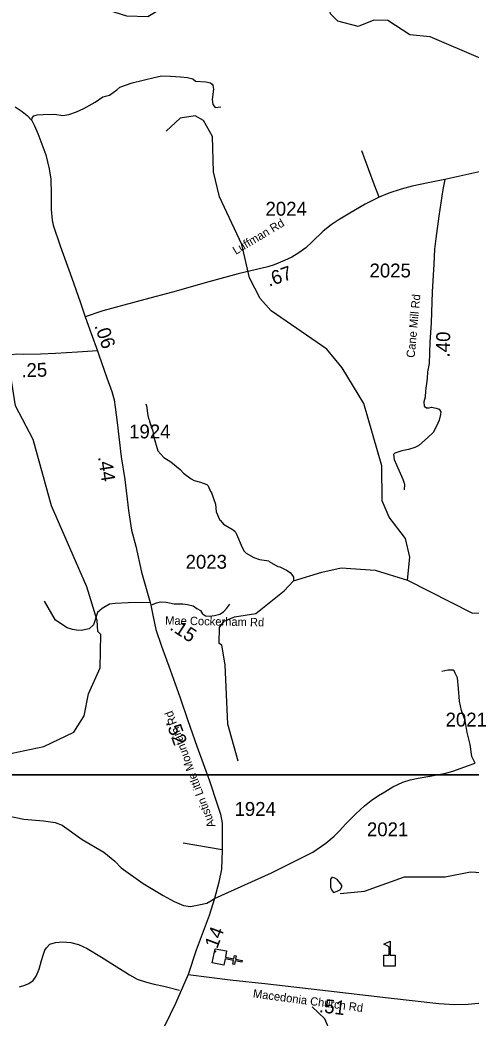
# Model space of a CAD drawing. Extents: x 1248089 to 1457196, y 820910 to 988753.
# Drawn here: x 1426923 to 1430984, y 913659 to 922645 of the extents above; entities that cross this region are included whole.
import ezdxf

# ---------------------------------------------------------------- set-up
doc = ezdxf.new("R2010")
doc.units = 0
for name, color, linetype in [('Exist Cultural Church CELL', 7, 'Continuous'), ('Exist Cultural Educational Facility High CELL', 7, 'Continuous'), ('Exist Hydrographic Misc Water Feature', 7, 'Continuous'), ('Exist Road Non-System Type 51', 7, 'Continuous'), ('Exist Road Secondary Type 41 Attributed', 7, 'Continuous'), ('Exist Road Secondary Type 51 Attributed', 7, 'Continuous'), ('Exist Road Secondary Type 51 Label', 7, 'Continuous'), ('Map Preparation Inset Cut Line', 7, 'Continuous'), ('Prop GRAU CAT1 Cell', 7, 'Continuous'), ('Prop Lane Lines', 7, 'Continuous')]:
    doc.layers.add(name, color=color, linetype=linetype)

msp = doc.modelspace()

# ---------------------------------------------------------------- linework, layer by layer
at = {"layer": 'Exist Cultural Church CELL'}
msp.add_lwpolyline([(1428783.3, 914262.8), (1428772.5, 914206.9), (1428847.2, 914192.3), (1428853.4, 914223.7), (1428869.1, 914220.6), (1428862.9, 914189.2), (1428921.9, 914177.7), (1428918.9, 914162), (1428859.8, 914173.5), (1428853.7, 914142.1), (1428838, 914145.2), (1428844.2, 914176.6), (1428769.4, 914191.2), (1428758.3, 914134.6), (1428653.8, 914155.1), (1428678.9, 914283.3)], close=True, dxfattribs=at)
at = {"layer": 'Exist Cultural Educational Facility High CELL'}
msp.add_lwpolyline([(1430199.5, 914126.1), (1430199.5, 914224.1), (1430245.5, 914224.1), (1430245.5, 914299.2), (1430198.5, 914323.4), (1430255.1, 914352.6), (1430255.1, 914224.1), (1430301.1, 914224.1), (1430301.1, 914126.1)], close=True, dxfattribs=at)
at = {"layer": 'Exist Hydrographic Misc Water Feature'}
for points in [[(1431070.5, 922299.5), (1430615.5, 922492.5), (1430432.5, 922512.5), (1430234.5, 922641.3), (1430109.5, 922643.8), (1429966.5, 922587.6), (1429784.5, 922634), (1429719.5, 922701), (1429711.5, 922743.8), (1429620.5, 922811.3), (1429319.4, 922751.7), (1429096.4, 922844.8), (1428948.4, 922939.7), (1428722.4, 922921.3), (1428520.5, 922833.4), (1428278.4, 922795.7), (1428075.4, 922674.9), (1427884.4, 922678.8), (1427627.5, 922759.5), (1427528.4, 922817.3), (1427275.4, 923098.2), (1427142.4, 923160)], [(1430411.6, 917601.6), (1430432.5, 917808.1), (1430393.5, 917976.2), (1430247.5, 918169.7), (1430183.5, 918315.4), (1430181.5, 918630.6), (1430017.4, 919192), (1429823.5, 919514.3), (1429685.5, 919681.4), (1429183.5, 920026.4), (1429085.5, 920136.6), (1428988.5, 920322.3), (1428919.5, 920622.5), (1428719.5, 921053.4), (1428665.4, 921277.7), (1428655.5, 921596.3), (1428574.5, 921739.2), (1428500.5, 921783.3), (1428366.5, 921759.8), (1428239.4, 921644.1)], [(1425009.5, 914667.2), (1425101.4, 914688.3), (1425430.4, 914891.9), (1425828.4, 915202.3), (1426568.5, 915942.4), (1426736.5, 916021.2), (1427138.5, 916104.9), (1427407.4, 916234.1), (1427502.5, 916380), (1427539.5, 916579.5), (1427644.5, 916813.7), (1427650.4, 917112.4), (1427625.5, 917139.1), (1427619.5, 917237.7), (1427525.4, 917541.6), (1427205.5, 918270.4), (1427042.4, 918867.9), (1426881.5, 919169.9), (1426807.5, 919647.4), (1426702.5, 919839.9), (1426789.4, 920416)], [(1428057.1, 919188.2), (1428062.8, 919172.1), (1428073.3, 919083.9), (1428080.7, 919055.7), (1428088.4, 919039.6), (1428088.3, 919031.6), (1428096, 919015.4), (1428095.9, 919007.5), (1428103.6, 918991.4), (1428103.5, 918983.3), (1428118.9, 918947), (1428126.1, 918898.9), (1428163.7, 918766.1), (1428217.1, 918704.8), (1428282, 918667.9), (1428364.8, 918598.4), (1428396.2, 918565.8), (1428463.4, 918512.6), (1428491, 918498), (1428548.9, 918485), (1428604.4, 918464), (1428616.2, 918449.7), (1428639.4, 918401.3), (1428645.4, 918397.1), (1428683.4, 918284.4), (1428690.2, 918216.3), (1428720.9, 918141.6), (1428726.9, 918139.6), (1428756.3, 918107), (1428770.1, 918096.7), (1428843.4, 918055.4), (1428859.1, 918041.1), (1428872.8, 918016.8), (1428922.6, 917895.9), (1428942.1, 917861.5), (1428959.7, 917843.2), (1429027.5, 917806.7), (1429078.7, 917788.9), (1429162.5, 917775.4), (1429165.4, 917770), (1429245.6, 917725.9), (1429261.6, 917721.7), (1429323, 917692.5), (1429354.7, 917669.9), (1429376.3, 917643.5), (1429383.9, 917627.3), (1429384.6, 917596.5)], [(1428887.5, 915971.2), (1428793.5, 916304.7), (1428770.5, 916840.4), (1428740.5, 917014.9), (1428716.5, 917031.8), (1428718.4, 917176.2), (1428761.5, 917231.1), (1428854.5, 917272), (1429046.5, 917300.9), (1429300.5, 917505.9), (1429384.6, 917596.5), (1429641.1, 917672.8), (1429813.5, 917712.2), (1430119.7, 917691.8), (1430411.6, 917601.6)], [(1430411.6, 917601.6), (1430997.5, 917304.2), (1431364.5, 917316.6), (1431669, 917448.2)], [(1429806.5, 914780.7), (1430023.5, 914802.7), (1430384.5, 914929.9), (1430751.5, 914929.1), (1430977.5, 914977), (1431676.5, 914930.1), (1431938.6, 915082.4), (1432064.6, 915112.8), (1432638.5, 915078.1), (1432731.5, 915115.8), (1432925.6, 915272.6), (1433125.5, 915258.8), (1433515.7, 915204.6), (1433869.8, 915182.5), (1434286.4, 915381.9), (1434495.1, 915442), (1434925, 915372.4)], [(1429808.9, 914817.2), (1429820.1, 914843.3), (1429820.2, 914851.3), (1429812.6, 914867.4), (1429777.5, 914906.2), (1429757.8, 914918.7), (1429737.9, 914925.2), (1429729.8, 914923.3), (1429719.5, 914909.5), (1429717.1, 914887.5), (1429719.9, 914837.5), (1429727.4, 914813.3), (1429746.9, 914790.9), (1429779.2, 914802.1), (1429808.9, 914817.2)], [(1430382.5, 909283.3), (1430360.5, 909401.9), (1430288.5, 909603.6), (1430326.6, 910275.8), (1430397.5, 910474.7), (1430360.5, 910692.1), (1430303.5, 910801.6), (1430274.6, 911002.4), (1430273.6, 911386.5), (1430170.5, 911647.9), (1429902.5, 912037.4), (1429809.5, 912397.2), (1429859.6, 912803.3), (1429786.3, 912999.9), (1429758.6, 913215.7), (1429739.5, 913482), (1429667.5, 913650.9), (1429552.5, 913761.5)]]:
    msp.add_lwpolyline(points, dxfattribs=at)
at = {"layer": 'Exist Road Non-System Type 51'}
msp.add_line((1428743.1, 915172.4), (1428393.3, 915235), dxfattribs=at)
for points in [[(1427029.7, 921740.8), (1427031.7, 921764.8), (1427047, 921782.3), (1427077.4, 921791), (1427131.8, 921795.3), (1427234, 921797.5), (1427307.9, 921786.6), (1427362.3, 921795.3), (1427431.9, 921817.1), (1427497.1, 921847.5), (1427601.5, 921906.3), (1427668.9, 921954.2), (1427727.6, 921969.4), (1427762.4, 921991.2), (1427795, 922017.3), (1427821.1, 922041.2), (1427934.2, 922078.2), (1428129.9, 922126.1), (1428197.3, 922143.5), (1428277.7, 922139.1), (1428369.1, 922132.6), (1428430, 922128.3), (1428480, 922115.2), (1428503.9, 922095.6), (1428595.2, 922089.1), (1428638.7, 922080.4), (1428653.9, 922067.3), (1428660.5, 922058.6), (1428664.8, 922023.8), (1428653.9, 921928.1), (1428658.3, 921884.5), (1428680, 921858.4), (1428732.2, 921862.8)], [(1430155.5, 921050.3), (1430115.8, 921159.2), (1430063.6, 921296.4), (1429999.9, 921466.3)], [(1430628.9, 919158.8), (1430668.8, 919149.9), (1430696.5, 919140.6), (1430710.3, 919117.6), (1430708, 919092.3), (1430696.5, 919041.6), (1430673.4, 918988.7), (1430643.5, 918931.1), (1430592.9, 918882.7), (1430514.7, 918813.7), (1430477.9, 918797.5), (1430420.3, 918779.1), (1430360.5, 918765.3), (1430296.1, 918744.6), (1430286.9, 918733.1), (1430291.5, 918687), (1430332.9, 918592.6), (1430369.7, 918509.7), (1430385.8, 918466), (1430381.2, 918415.3)], [(1428094.1, 917400.4), (1427896.7, 917397.1), (1427780.6, 917391.7), (1427730.5, 917385.8), (1427663.8, 917347.5), (1427622.4, 917311.4), (1427584.3, 917198.1), (1427547.5, 917162.1), (1427475.4, 917149), (1427431.7, 917151.3), (1427397.1, 917158.2), (1427349.2, 917171.8), (1427244.1, 917241.5), (1427144.5, 917413.2)], [(1431020.9, 915954.8), (1430991, 916014.6), (1430974.9, 916122.9), (1430947.3, 916231.1), (1430931.1, 916337), (1430896.6, 916429.1), (1430880.5, 916512), (1430871.3, 916627.2), (1430862.1, 916721.6), (1430841.4, 916763), (1430832.2, 916786), (1430823, 916790.7), (1430774.7, 916790.7), (1430719.5, 916779.1)], [(1426917.6, 913940.4), (1426965.9, 913955.5), (1427004.3, 913970.7), (1427040.9, 913998), (1427067.6, 914035.7), (1427094.7, 914099.2), (1427118.3, 914176.7), (1427131.3, 914226.5), (1427146.2, 914270.2), (1427162.7, 914291.9), (1427193.3, 914323.3), (1427241.6, 914338.4), (1427309.6, 914345), (1427381.8, 914339.7), (1427449.5, 914322.4), (1427528.7, 914284.7), (1427657.2, 914206.3), (1427793.6, 914121.5), (1427866.7, 914074), (1427908.2, 914049.2), (1427977.7, 914009.9), (1428061.2, 913982.2), (1428130.9, 913964.8), (1428218.6, 913947), (1428359.9, 913910.4)]]:
    msp.add_lwpolyline(points, dxfattribs=at)
at = {"layer": 'Exist Road Secondary Type 41 Attributed'}
msp.add_lwpolyline([(1428102, 917376.1), (1428152.8, 917398), (1428187.1, 917406.1), (1428237.7, 917402.1), (1428270, 917396), (1428312.5, 917387.9), (1428389.3, 917387.9), (1428431.8, 917381.9), (1428482.3, 917369.7), (1428516.7, 917347.5), (1428547, 917327.2), (1428567.2, 917298.9), (1428593.5, 917280.7), (1428629.9, 917278.7), (1428674.4, 917282.7), (1428720.9, 917294.8), (1428755.3, 917317.1), (1428785.6, 917349.5), (1428811.7, 917385.4)], dxfattribs=at)
at = {"layer": 'Exist Road Secondary Type 51 Attributed'}
for points in [[(1426881.2, 921862.8), (1426941.9, 921822.3), (1426987.2, 921786.4), (1427029.7, 921740.8), (1427053.9, 921692.3), (1427084.2, 921624.5), (1427155.9, 921430.9), (1427187.2, 921304.5), (1427201.4, 921212.4), (1427204.5, 921080.6), (1427203.5, 920940), (1427211.6, 920842.9), (1427220.7, 920797.3), (1427286.2, 920611.8), (1427389.1, 920320.1), (1427463.9, 920106.6), (1427509.1, 919973.7)], [(1433724.3, 921434.1), (1433658.2, 921452.6), (1433558.1, 921464.3), (1433427.1, 921473.2), (1433287.3, 921480.5), (1433225.5, 921480.5), (1433159.3, 921474.7), (1433056.2, 921455.5), (1432875.2, 921418.7), (1432732, 921397.7), (1432602, 921371.7), (1432534.3, 921359.9), (1432474, 921358.4), (1432387.1, 921362.9), (1432310.6, 921377.6), (1432136.9, 921414.4), (1432014, 921435), (1431936, 921437.9), (1431874.2, 921435), (1431766.8, 921423.2), (1431637.3, 921398.1), (1431426.8, 921355.4), (1431044.9, 921274.4), (1430748.1, 921209.8)], [(1430748.1, 921209.8), (1430597.1, 921179.9), (1430454.3, 921150.4), (1430354.2, 921122.4), (1430242.4, 921087.1), (1430155.5, 921050.3), (1430029.4, 920985.9), (1429892.6, 920906.4), (1429786.6, 920843.1), (1429724.8, 920801.8), (1429651.7, 920743.4), (1429554.6, 920649.1), (1429497.2, 920594.6), (1429433.9, 920547.5), (1429370.6, 920510.7), (1429302.9, 920479.7), (1429210.2, 920441.4), (1429154.2, 920422.3), (1428887.1, 920359.4), (1428623.6, 920287.2), (1428297.6, 920194.9), (1428047.3, 920127.1), (1427669.1, 920027), (1427509.1, 919973.7)], [(1430748.1, 921209.8), (1430730.3, 921120.2), (1430695, 920880.1), (1430665.5, 920678.3), (1430655.4, 920582), (1430648, 920447.9), (1430633.3, 920197.5), (1430624.5, 919918.5), (1430612.7, 919744.7), (1430605.3, 919552.3), (1430592.1, 919478.7), (1430587.7, 919418.3), (1430574.5, 919307), (1430571.5, 919249.5), (1430558.3, 919206.8), (1430562.7, 919167), (1430581.8, 919154.4), (1430605.3, 919154.4), (1430628.9, 919158.8)], [(1427509.1, 919973.7), (1427564.7, 919821), (1427619.6, 919665.8)], [(1427619.6, 919665.8), (1427442.4, 919653.5), (1427242.2, 919643.4), (1427108.8, 919637.3), (1426959.2, 919633.3), (1426892.5, 919637.3), (1426854.1, 919631.3), (1426825.8, 919629.2), (1426801.5, 919617.1), (1426781.3, 919592.8), (1426759, 919524), (1426710.5, 919390.5), (1426688.3, 919299.4), (1426680.2, 919226.6), (1426676.1, 919146)], [(1427619.6, 919665.8), (1427633.7, 919629.4), (1427704.5, 919423), (1427751, 919299.6), (1427771.2, 919224.8), (1427779.3, 919158), (1427797.4, 919021.7), (1427833.8, 918712.1), (1427866.1, 918506.6), (1427900.4, 918229.4), (1427926.7, 918051.4), (1427966.8, 917908.9), (1428017.3, 917674.2), (1428094.1, 917400.4), (1428102, 917376.1)], [(1428102, 917376.1), (1428118, 917287.8), (1428147, 917158.7), (1428198.6, 917008.6), (1428274.3, 916795), (1428364.6, 916541.6), (1428433.7, 916337.6), (1428515.9, 916106.8), (1428628.6, 915796.1), (1428698, 915584.6), (1428727.1, 915494.8), (1428742.8, 915414.4), (1428744.3, 915171.4), (1428737.3, 914998.7), (1428714.6, 914883.9), (1428674.1, 914736.3)], [(1428674.1, 914736.3), (1429186, 914967.5), (1429560, 915153.6), (1429677.3, 915233.7), (1429751.7, 915295.2), (1429803.5, 915347.1), (1429853.2, 915403.8), (1429946.2, 915496.9), (1430023.8, 915569.3), (1430083.6, 915616.8), (1430150.8, 915661.7), (1430207.7, 915696.1), (1430280.1, 915741), (1430369.6, 915784.1), (1430436.8, 915803.1), (1430507.5, 915818.6), (1430629.8, 915841), (1430757.3, 915865.1), (1430829.7, 915885.8), (1430951.2, 915928.5), (1431020.9, 915954.8)], [(1426724.9, 915496.3), (1426959.1, 915450.7), (1427134.1, 915434.6), (1427240, 915418.4), (1427302.2, 915395.4), (1427484.1, 915266.3), (1427677.5, 915151.1), (1427776.5, 915070.5), (1427834, 915012.9), (1428033.6, 914870.5), (1428213.2, 914762.2), (1428309.9, 914709.2), (1428395.1, 914672.3), (1428459.6, 914663.1), (1428533.2, 914676.9), (1428604.6, 914693), (1428641.1, 914714.3), (1428674.1, 914736.3)], [(1428674.1, 914736.3), (1428626.8, 914583.3), (1428509.3, 914270.2), (1428437.6, 914051.4)], [(1428437.6, 914051.4), (1428323.1, 913789.3), (1428175.8, 913485.8)], [(1428437.6, 914051.4), (1428814.1, 914003.2), (1429153.9, 913968.5), (1429700.3, 913904.7), (1430241.4, 913839.9), (1430694.4, 913790.3), (1430837.9, 913780.5), (1430958.2, 913784.8), (1431110.6, 913800.1)]]:
    msp.add_lwpolyline(points, dxfattribs=at)
at = {"layer": 'Map Preparation Inset Cut Line'}
for points in [[(1449183.9, 915849.1), (1388709.5, 915849.1), (1388709.5, 960097.6), (1449183.9, 960097.6)], [(1448249.7, 871600.6), (1388709.5, 871600.6), (1388709.5, 915849.1), (1448249.7, 915849.1)]]:
    msp.add_lwpolyline(points, close=True, dxfattribs=at)

# ---------------------------------------------------------------- texts
at = {"layer": 'Exist Road Secondary Type 51 Label'}
for s, rotation, p in [('Luffman Rd', 30.91052, (1428866.2, 920529.7)), ('Cane Mill Rd', 84.70928, (1430475.3, 919601.3)), ('Mae Cockerham Rd', 358.90445, (1428229.3, 917201.9)), ('Austin Little Mountain Rd', 110.52956, (1428684.6, 915388.5)), ('Macedonia Church Rd', 352.36312, (1429017.2, 913845.3))]:
    msp.add_text(s, height=75, rotation=rotation, dxfattribs=at).set_placement(p)
at = {"layer": 'Prop GRAU CAT1 Cell'}
for s, rotation, p in [('.67', 18.90152, (1429164.9, 920242.1)), ('.06', 289.48133, (1427591.7, 919892.3)), ('.40', 88.18708, (1430789.6, 919605.7)), ('.25', 1.54942, (1426937.2, 919428.4)), ('.44', 278.91795, (1427624.5, 918710.8)), ('.15', 327.07452, (1428264.1, 917161)), ('.52', 289.93397, (1428234.4, 916321.5)), ('.14', 69.43174, (1428681.8, 914233.9)), ('.51', 353.16698, (1429611.5, 913712.3))]:
    msp.add_text(s, height=125, rotation=rotation, dxfattribs=at).set_placement(p)
at = {"layer": 'Prop Lane Lines'}
for s, p in [('2024', (1429133.3, 920883.1)), ('2025', (1430070, 920327.2)), ('1924', (1427905.9, 918878)), ('2023', (1428414.3, 917704.7)), ('2021', (1430754.7, 916283.5)), ('1924', (1428854.6, 915479.1)), ('2021', (1430046.7, 915295.5))]:
    msp.add_text(s, height=125, dxfattribs=at).set_placement(p)

doc.saveas('drawing.dxf')
